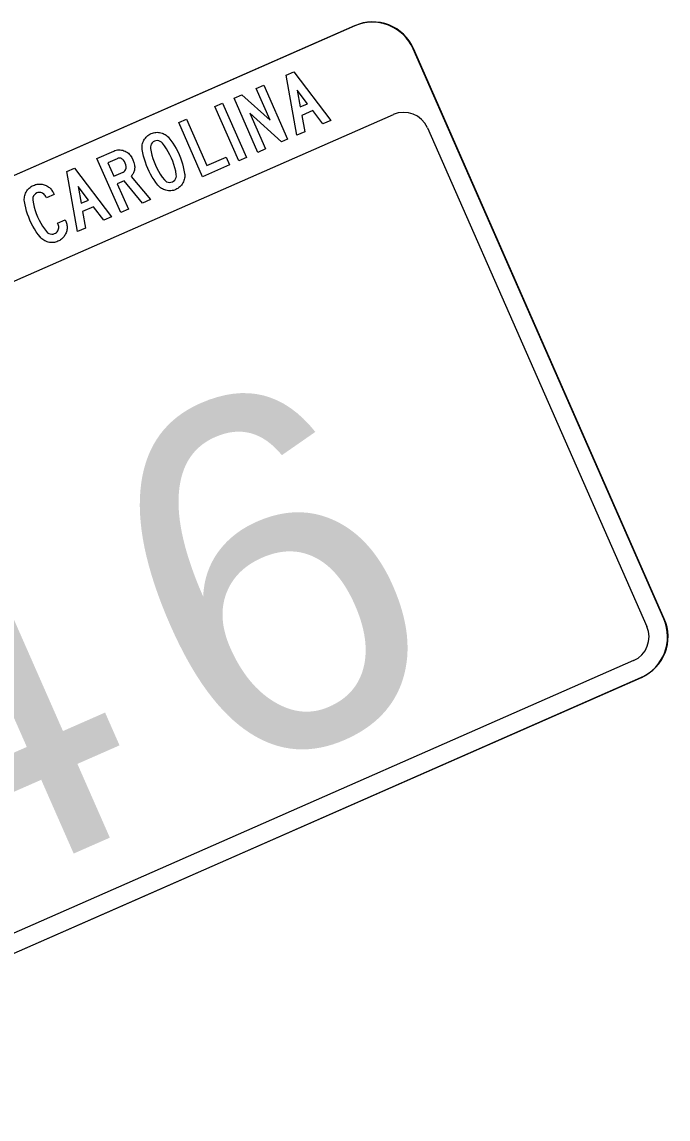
# Model space of a CAD drawing. Extents: x 1581789 to 1622364, y 1043167 to 1103486.
# Drawn here: x 1613219.5 to 1613230.39, y 1087458.71 to 1087477.21 of the extents above; entities that cross this region are included whole.
import ezdxf

# ---------------------------------------------------------------- set-up
doc = ezdxf.new("R2010")
doc.units = 0
doc.layers.add('RD_PD_PatLn2', color=7, linetype='Continuous')

msp = doc.modelspace()

# ---------------------------------------------------------------- linework, layer by layer
at = {"layer": 'RD_PD_PatLn2'}
for p, q in [((1613225.099, 1087477.139), (1613208.173, 1087469.698)), ((1613225.108, 1087477.143), (1613208.182, 1087469.702)), ((1613230.314, 1087467.143), (1613226.088, 1087476.755)), ((1613230.323, 1087467.147), (1613226.097, 1087476.759)), ((1613213.012, 1087458.716), (1613229.938, 1087466.158)), ((1613221.529, 1087462.461), (1613229.929, 1087466.154)), ((1613213.003, 1087458.713), (1613221.529, 1087462.461))]:
    msp.add_line(p, q, dxfattribs=at)
for points in [[(1613224.7, 1087475.548), (1613224.567, 1087475.49), (1613224.397, 1087475.713), (1613224.213, 1087475.632), (1613224.262, 1087475.356), (1613224.129, 1087475.297), (1613223.949, 1087476.309), (1613224.077, 1087476.365), (1613224.7, 1087475.548), (1613224.7, 1087475.548)], [(1613223.974, 1087475.229), (1613223.872, 1087475.184), (1613223.337, 1087475.671), (1613223.603, 1087475.066), (1613223.473, 1087475.009), (1613223.072, 1087475.923), (1613223.203, 1087475.981), (1613223.678, 1087475.551), (1613223.443, 1087476.086), (1613223.572, 1087476.143), (1613223.974, 1087475.229), (1613223.974, 1087475.229)], [(1613224.309, 1087475.829), (1613224.136, 1087476.056), (1613224.187, 1087475.776), (1613224.309, 1087475.829), (1613224.309, 1087475.829)], [(1613223.279, 1087474.924), (1613223.151, 1087474.867), (1613222.749, 1087475.781), (1613222.877, 1087475.838), (1613223.279, 1087474.924), (1613223.279, 1087474.924)], [(1613208.831, 1087468.201), (1613215.079, 1087470.952), (1613215.048, 1087470.989), (1613214.814, 1087470.945), (1613214.713, 1087471.036), (1613214.605, 1087471.032), (1613214.454, 1087471.076), (1613214.286, 1087471.301), (1613214.447, 1087471.886), (1613214.963, 1087472.375), (1613214.992, 1087472.479), (1613216.539, 1087473.093), (1613217.024, 1087472.83), (1613217.958, 1087473.221), (1613218.358, 1087473.054), (1613219.147, 1087472.74), (1613225.756, 1087475.646)], [(1613222.997, 1087474.799), (1613222.54, 1087474.598), (1613222.138, 1087475.513), (1613222.267, 1087475.569), (1613222.612, 1087474.785), (1613222.94, 1087474.929), (1613222.997, 1087474.799), (1613222.997, 1087474.799)], [(1613226.332, 1087475.423), (1613230.028, 1087467.017)], [(1613222.145, 1087474.97), (1613222.166, 1087474.919), (1613222.185, 1087474.868), (1613222.201, 1087474.816), (1613222.215, 1087474.763), (1613222.227, 1087474.709), (1613222.236, 1087474.655), (1613222.239, 1087474.634), (1613222.24, 1087474.613), (1613222.239, 1087474.592), (1613222.236, 1087474.572), (1613222.232, 1087474.552), (1613222.226, 1087474.532), (1613222.219, 1087474.513), (1613222.209, 1087474.494), (1613222.198, 1087474.475), (1613222.186, 1087474.458), (1613222.173, 1087474.442), (1613222.158, 1087474.428), (1613222.143, 1087474.415), (1613222.126, 1087474.402), (1613222.107, 1087474.392), (1613222.088, 1087474.382), (1613222.068, 1087474.374), (1613222.048, 1087474.368), (1613222.028, 1087474.364), (1613222.007, 1087474.361), (1613221.987, 1087474.36), (1613221.966, 1087474.361), (1613221.945, 1087474.364), (1613221.924, 1087474.369), (1613221.904, 1087474.375), (1613221.884, 1087474.382), (1613221.866, 1087474.391), (1613221.848, 1087474.401), (1613221.831, 1087474.413), (1613221.816, 1087474.426), (1613221.801, 1087474.44), (1613221.787, 1087474.456), (1613221.754, 1087474.5), (1613221.722, 1087474.545), (1613221.693, 1087474.591), (1613221.665, 1087474.639), (1613221.64, 1087474.688), (1613221.616, 1087474.738), (1613221.595, 1087474.789), (1613221.576, 1087474.841), (1613221.56, 1087474.894), (1613221.545, 1087474.947), (1613221.533, 1087475), (1613221.524, 1087475.055), (1613221.522, 1087475.076), (1613221.521, 1087475.096), (1613221.522, 1087475.117), (1613221.525, 1087475.137), (1613221.53, 1087475.156), (1613221.536, 1087475.176), (1613221.544, 1087475.195), (1613221.553, 1087475.214), (1613221.564, 1087475.232), (1613221.576, 1087475.249), (1613221.589, 1087475.265), (1613221.604, 1087475.279), (1613221.619, 1087475.293), (1613221.636, 1087475.305), (1613221.654, 1087475.315), (1613221.674, 1087475.324), (1613221.694, 1087475.332), (1613221.714, 1087475.338), (1613221.734, 1087475.343), (1613221.754, 1087475.346), (1613221.775, 1087475.347), (1613221.795, 1087475.346), (1613221.816, 1087475.343), (1613221.836, 1087475.339), (1613221.857, 1087475.334), (1613221.876, 1087475.326), (1613221.894, 1087475.318), (1613221.912, 1087475.308), (1613221.929, 1087475.296), (1613221.944, 1087475.283), (1613221.959, 1087475.269), (1613221.972, 1087475.253), (1613222.006, 1087475.21), (1613222.038, 1087475.165), (1613222.068, 1087475.118), (1613222.095, 1087475.071), (1613222.121, 1087475.021), (1613222.145, 1087474.97), (1613222.145, 1087474.97)], [(1613221.662, 1087474.212), (1613221.529, 1087474.154), (1613221.217, 1087474.528), (1613221.103, 1087474.478), (1613221.291, 1087474.049), (1613221.162, 1087473.992), (1613220.76, 1087474.907), (1613221.043, 1087475.031), (1613221.064, 1087475.039), (1613221.085, 1087475.045), (1613221.107, 1087475.049), (1613221.128, 1087475.051), (1613221.15, 1087475.051), (1613221.172, 1087475.048), (1613221.194, 1087475.044), (1613221.216, 1087475.037), (1613221.236, 1087475.029), (1613221.255, 1087475.019), (1613221.273, 1087475.007), (1613221.29, 1087474.994), (1613221.305, 1087474.979), (1613221.32, 1087474.962), (1613221.346, 1087474.924), (1613221.367, 1087474.883), (1613221.383, 1087474.84), (1613221.393, 1087474.795), (1613221.395, 1087474.78), (1613221.396, 1087474.765), (1613221.396, 1087474.75), (1613221.395, 1087474.735), (1613221.393, 1087474.721), (1613221.391, 1087474.707), (1613221.387, 1087474.693), (1613221.383, 1087474.679), (1613221.377, 1087474.666), (1613221.371, 1087474.653), (1613221.363, 1087474.64), (1613221.355, 1087474.628), (1613221.346, 1087474.616), (1613221.336, 1087474.604), (1613221.662, 1087474.212), (1613221.662, 1087474.212)], [(1613222.015, 1087474.913), (1613221.99, 1087474.967), (1613221.962, 1087475.02), (1613221.932, 1087475.07), (1613221.899, 1087475.118), (1613221.864, 1087475.165), (1613221.846, 1087475.182), (1613221.826, 1087475.194), (1613221.803, 1087475.203), (1613221.778, 1087475.206), (1613221.754, 1087475.204), (1613221.73, 1087475.196), (1613221.708, 1087475.184), (1613221.69, 1087475.167), (1613221.676, 1087475.147), (1613221.667, 1087475.124), (1613221.662, 1087475.1), (1613221.664, 1087475.076), (1613221.674, 1087475.018), (1613221.687, 1087474.961), (1613221.704, 1087474.905), (1613221.723, 1087474.849), (1613221.746, 1087474.795), (1613221.771, 1087474.742), (1613221.798, 1087474.69), (1613221.828, 1087474.64), (1613221.861, 1087474.592), (1613221.897, 1087474.545), (1613221.914, 1087474.528), (1613221.935, 1087474.514), (1613221.958, 1087474.506), (1613221.983, 1087474.502), (1613222.007, 1087474.504), (1613222.031, 1087474.512), (1613222.053, 1087474.524), (1613222.071, 1087474.54), (1613222.085, 1087474.561), (1613222.095, 1087474.584), (1613222.099, 1087474.608), (1613222.098, 1087474.632), (1613222.087, 1087474.69), (1613222.073, 1087474.747), (1613222.057, 1087474.803), (1613222.038, 1087474.859), (1613222.015, 1087474.913), (1613222.015, 1087474.913)], [(1613221.046, 1087474.606), (1613221.2, 1087474.673), (1613221.218, 1087474.684), (1613221.232, 1087474.697), (1613221.244, 1087474.714), (1613221.254, 1087474.743), (1613221.254, 1087474.773), (1613221.248, 1087474.8), (1613221.238, 1087474.826), (1613221.225, 1087474.852), (1613221.209, 1087474.875), (1613221.202, 1087474.883), (1613221.195, 1087474.89), (1613221.188, 1087474.896), (1613221.18, 1087474.901), (1613221.172, 1087474.905), (1613221.164, 1087474.908), (1613221.155, 1087474.91), (1613221.147, 1087474.911), (1613221.138, 1087474.911), (1613221.129, 1087474.911), (1613221.119, 1087474.908), (1613221.109, 1087474.906), (1613221.1, 1087474.902), (1613220.946, 1087474.834), (1613221.046, 1087474.606), (1613221.046, 1087474.606)], [(1613221.007, 1087473.924), (1613220.874, 1087473.866), (1613220.704, 1087474.09), (1613220.519, 1087474.009), (1613220.569, 1087473.732), (1613220.435, 1087473.673), (1613220.255, 1087474.685), (1613220.384, 1087474.741), (1613221.007, 1087473.924), (1613221.007, 1087473.924)], [(1613220.225, 1087473.87), (1613220.235, 1087473.848), (1613220.242, 1087473.832), (1613220.247, 1087473.815), (1613220.251, 1087473.799), (1613220.254, 1087473.783), (1613220.256, 1087473.767), (1613220.257, 1087473.75), (1613220.257, 1087473.734), (1613220.256, 1087473.717), (1613220.253, 1087473.701), (1613220.25, 1087473.685), (1613220.245, 1087473.668), (1613220.239, 1087473.652), (1613220.232, 1087473.636), (1613220.225, 1087473.62), (1613220.216, 1087473.606), (1613220.207, 1087473.592), (1613220.197, 1087473.579), (1613220.186, 1087473.567), (1613220.174, 1087473.555), (1613220.162, 1087473.544), (1613220.148, 1087473.535), (1613220.134, 1087473.525), (1613220.119, 1087473.517), (1613220.103, 1087473.51), (1613220.083, 1087473.502), (1613220.063, 1087473.496), (1613220.043, 1087473.491), (1613220.023, 1087473.489), (1613220.002, 1087473.488), (1613219.981, 1087473.489), (1613219.961, 1087473.491), (1613219.94, 1087473.495), (1613219.919, 1087473.501), (1613219.899, 1087473.509), (1613219.881, 1087473.518), (1613219.863, 1087473.528), (1613219.846, 1087473.539), (1613219.83, 1087473.552), (1613219.815, 1087473.567), (1613219.801, 1087473.583), (1613219.768, 1087473.626), (1613219.737, 1087473.671), (1613219.707, 1087473.717), (1613219.68, 1087473.765), (1613219.654, 1087473.814), (1613219.63, 1087473.864), (1613219.61, 1087473.915), (1613219.591, 1087473.966), (1613219.575, 1087474.018), (1613219.56, 1087474.071), (1613219.548, 1087474.124), (1613219.538, 1087474.178), (1613219.536, 1087474.2), (1613219.535, 1087474.22), (1613219.537, 1087474.241), (1613219.539, 1087474.261), (1613219.544, 1087474.281), (1613219.55, 1087474.301), (1613219.558, 1087474.321), (1613219.567, 1087474.34), (1613219.578, 1087474.358), (1613219.59, 1087474.376), (1613219.604, 1087474.392), (1613219.618, 1087474.406), (1613219.634, 1087474.419), (1613219.651, 1087474.432), (1613219.669, 1087474.442), (1613219.689, 1087474.452), (1613219.705, 1087474.458), (1613219.722, 1087474.464), (1613219.738, 1087474.468), (1613219.754, 1087474.471), (1613219.77, 1087474.473), (1613219.787, 1087474.475), (1613219.803, 1087474.474), (1613219.82, 1087474.473), (1613219.836, 1087474.47), (1613219.853, 1087474.467), (1613219.869, 1087474.462), (1613219.885, 1087474.456), (1613219.902, 1087474.449), (1613219.917, 1087474.442), (1613219.932, 1087474.433), (1613219.945, 1087474.424), (1613219.958, 1087474.414), (1613219.97, 1087474.403), (1613219.982, 1087474.391), (1613219.992, 1087474.379), (1613220.002, 1087474.365), (1613220.011, 1087474.351), (1613220.02, 1087474.336), (1613220.027, 1087474.321), (1613220.037, 1087474.298), (1613219.908, 1087474.241), (1613219.898, 1087474.264), (1613219.889, 1087474.28), (1613219.878, 1087474.295), (1613219.865, 1087474.307)], [(1613219.865, 1087474.307), (1613219.85, 1087474.317), (1613219.834, 1087474.325), (1613219.816, 1087474.331), (1613219.798, 1087474.334), (1613219.78, 1087474.333), (1613219.763, 1087474.33), (1613219.745, 1087474.324), (1613219.723, 1087474.311), (1613219.705, 1087474.295), (1613219.691, 1087474.274), (1613219.681, 1087474.25), (1613219.677, 1087474.226), (1613219.678, 1087474.201), (1613219.689, 1087474.143), (1613219.702, 1087474.087), (1613219.718, 1087474.031), (1613219.738, 1087473.976), (1613219.76, 1087473.922), (1613219.785, 1087473.868), (1613219.813, 1087473.816), (1613219.843, 1087473.766), (1613219.876, 1087473.718), (1613219.911, 1087473.672), (1613219.928, 1087473.654), (1613219.949, 1087473.641), (1613219.973, 1087473.633), (1613219.998, 1087473.629), (1613220.022, 1087473.631), (1613220.046, 1087473.639), (1613220.063, 1087473.648), (1613220.077, 1087473.658), (1613220.089, 1087473.671), (1613220.099, 1087473.686), (1613220.108, 1087473.703), (1613220.113, 1087473.72), (1613220.116, 1087473.738), (1613220.115, 1087473.756), (1613220.112, 1087473.773), (1613220.106, 1087473.791), (1613220.096, 1087473.814), (1613220.225, 1087473.87), (1613220.225, 1087473.87)], [(1613220.615, 1087474.205), (1613220.442, 1087474.432), (1613220.494, 1087474.152), (1613220.615, 1087474.205), (1613220.615, 1087474.205)], [(1613229.803, 1087466.44), (1613221.403, 1087462.747), (1613212.877, 1087458.999)]]:
    msp.add_lwpolyline(points, dxfattribs=at)
for centre, radius, start, end in [((1613225.401, 1087476.453), 0.75, 23.7335, 113.7337), ((1613225.41, 1087476.457), 0.75, 23.7335, 113.7337), ((1613225.932, 1087475.246), 0.437, 23.8318, 113.8317), ((1613229.627, 1087466.841), 0.75, 293.7341, 23.7338), ((1613229.636, 1087466.845), 0.75, 293.7341, 23.7338), ((1613229.627, 1087466.841), 0.438, 293.7341, 23.7338)]:
    msp.add_arc(centre, radius, start, end, dxfattribs=at)

# ---------------------------------------------------------------- texts
for s, p in [('6', (1613222.778, 1087464.248)), ('4', (1613217.818, 1087462.067))]:
    msp.add_text(s, height=6, rotation=23.7335, dxfattribs=at).set_placement(p)

doc.saveas('drawing.dxf')
